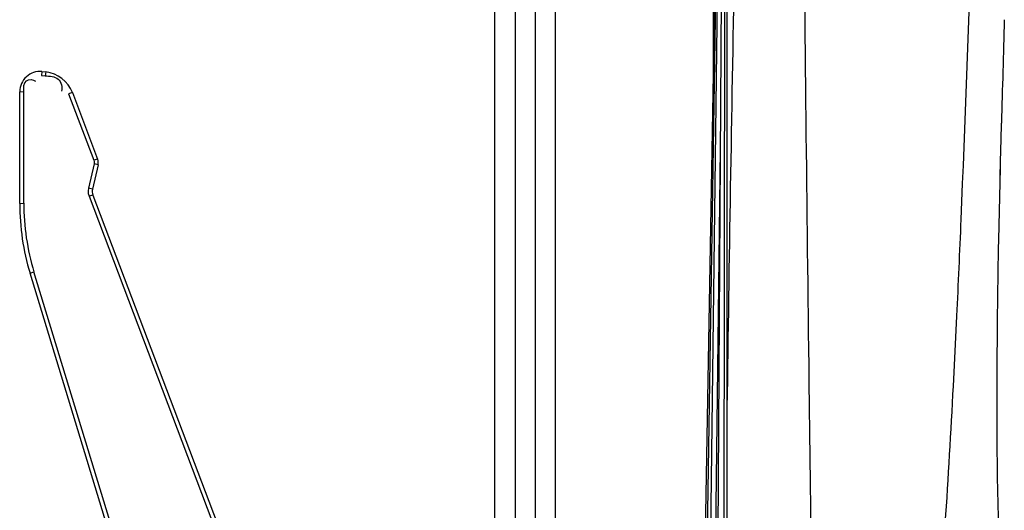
# Paper-space layout 'Sheet' of a CAD drawing. Header units: inches. Extents: x 0.2 to 10.8, y 0.2 to 8.3.
# Tile 498 of 545: x 7.1 to 7.5, y 6.9 to 7.1. Entities that reach past the tile are written whole.
import ezdxf

# ---------------------------------------------------------------- set-up
doc = ezdxf.new("R2010")
doc.units = ezdxf.units.IN
doc.header["$MEASUREMENT"] = 0
doc.layers.get('0').update_dxf_attribs({"lineweight": 5})

psp = doc.layouts.new('Sheet')

# ---------------------------------------------------------------- linework, layer by layer
at = {"color": 0, "linetype": 'ByBlock', "lineweight": -3}
for p, q in [((7.285877, 6.628468), (7.285877, 7.901958)), ((7.293877, 7.901958), (7.293877, 6.705958)), ((7.301877, 6.705958), (7.301877, 7.901958)), ((7.309877, 6.628468), (7.309877, 7.901958)), ((7.377414, 7.410468), (7.37744, 6.758331)), ((7.376092, 6.754896), (7.377214, 7.409688)), ((7.377112, 7.395119), (7.372879, 6.744302)), ((7.37694, 7.372363), (7.37002, 6.815831)), ((7.368685, 6.814088), (7.375426, 7.257303)), ((7.367629, 6.813972), (7.374546, 7.204264)), ((7.372123, 7.067581), (7.372123, 7.204307)), ((7.107161, 7.070879), (7.107001, 7.069395)), ((7.107001, 7.069395), (7.10846, 7.069248)), ((7.107161, 7.070879), (7.10862, 7.070733)), ((7.10862, 7.070733), (7.10846, 7.069248)), ((7.098361, 7.062919), (7.099961, 7.063027)), ((7.098361, 7.018884), (7.098361, 7.062919)), ((7.099961, 7.018991), (7.099961, 7.063027)), ((7.119174, 7.06264), (7.117678, 7.06218)), ((7.117678, 7.06218), (7.12763, 7.035953)), ((7.119174, 7.06264), (7.129126, 7.036413)), ((7.485636, 7.043784), (7.48581, 7.050615)), ((7.48555, 7.040349), (7.485636, 7.043784)), ((7.374811, 7.040589), (7.371986, 6.815023)), ((7.485294, 7.029653), (7.485552, 7.04035)), ((7.127724, 7.034557), (7.125495, 7.02498)), ((7.129282, 7.034087), (7.127053, 7.02451)), ((7.129126, 7.036413), (7.12763, 7.035953)), ((7.129282, 7.034087), (7.127724, 7.034557)), ((7.484762, 7.004557), (7.485375, 7.032822)), ((7.127053, 7.02451), (7.125495, 7.02498)), ((7.127209, 7.022184), (7.125714, 7.021724)), ((7.125714, 7.021724), (7.189061, 6.854784)), ((7.127209, 7.022184), (7.190557, 6.855244)), ((7.098361, 7.018884), (7.099961, 7.018991)), ((7.484695, 7.000932), (7.484762, 7.004557)), ((7.484273, 6.972659), (7.484699, 7.000933)), ((7.484634, 6.997489), (7.484695, 7.000932)), ((7.102463, 6.991343), (7.103993, 6.991917)), ((7.166697, 6.780453), (7.102463, 6.991343)), ((7.151899, 6.834636), (7.103993, 6.991917)), ((7.466835, 6.946872), (7.468208, 6.974506)), ((7.484126, 6.95508), (7.484239, 6.969221)), ((7.409805, 6.948485), (7.410704, 6.876393)), ((7.48409, 6.940942), (7.484115, 6.951454)), ((7.484098, 6.937315), (7.48409, 6.944971))]:
    psp.add_line(p, q, dxfattribs=at)
for points in [[(7.12763, 7.035953), (7.127753, 7.035499), (7.127785, 7.035024), (7.127724, 7.034557)], [(7.125495, 7.02498), (7.125352, 7.023894), (7.125426, 7.022784), (7.125714, 7.021724)]]:
    psp.add_lwpolyline(points, dxfattribs=at)
for centre, radius, start, end in [((-8.197198, 7.654985), 15.680282, 357.6517916, 358.4857516), ((65.3486, 7.674726), 57.943346, 180.51258536, 180.71814374), ((43.541025, 6.428989), 36.167137, 178.9183809, 179.1927153), ((23.121482, 6.640819), 15.641041, 178.3494118, 178.4986736), ((7.106361, 7.062919), 0.008, 84.26, 180), ((7.107356, 7.058156), 0.01264, 20.78, 84.26), ((7.125386, 7.034994), 0.004, 346.9, 20.78), ((7.130949, 7.023603), 0.004, 166.9, 200.78), ((7.192881, 7.018884), 0.09452, 180, 196.94), ((7.193391, 7.019067), 0.09343, 180.04658, 196.89342), ((0.216054, 7.317217), 7.260259, 357.2944753, 357.5947535)]:
    psp.add_arc(centre, radius, start, end, dxfattribs=at)
for points, knots in [([(7.10846, 7.069248), (7.110193, 7.069074), (7.114079, 7.069071), (7.115396, 7.064727), (7.114847, 7.063179)], [0, 0, 0, 0, 0.5147259, 1, 1, 1, 1]), ([(7.099961, 7.063027), (7.099962, 7.064493), (7.099768, 7.068075), (7.103792, 7.067933), (7.104647, 7.067071)], [0, 0, 0, 0, 0.5470463, 1, 1, 1, 1]), ([(7.484237, 6.96922), (7.484243, 6.969793), (7.484254, 6.970939), (7.484267, 6.972085), (7.484273, 6.972659)], [0, 0, 0, 0, 0.499939, 1, 1, 1, 1]), ([(7.484109, 6.951451), (7.484111, 6.952056), (7.484116, 6.953266), (7.484123, 6.954475), (7.484126, 6.95508)], [0, 0, 0, 0, 0.4999226, 1, 1, 1, 1])]:
    psp.add_open_spline(points, degree=3, knots=knots, dxfattribs=at)
for points in [[(7.459029, 6.838891), (7.462797, 6.874783), (7.464951, 6.910837), (7.466843, 6.946877)], [(7.486916, 6.853243), (7.484549, 6.881181), (7.484143, 6.909273), (7.484091, 6.937312)]]:
    psp.add_open_spline(points, degree=3, dxfattribs=at)

doc.saveas('drawing.dxf')
